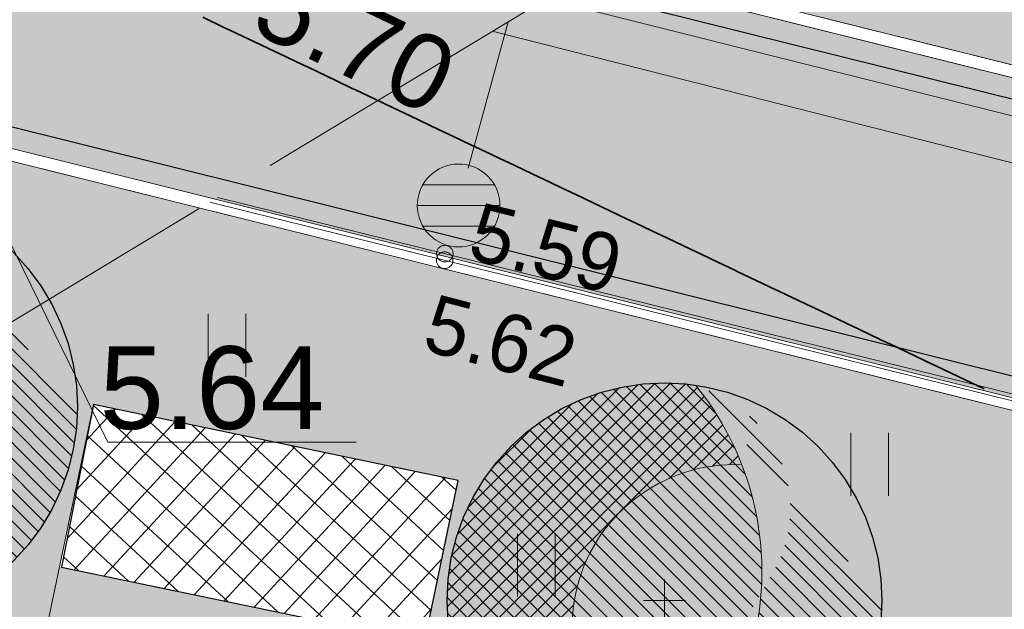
# Model space of a CAD drawing. Header units: metres. Extents: x 538891 to 1080079, y 6588829 to 13178720.
# Tile 530 of 656: x 539889 to 539901, y 6589308 to 6589315. Entities that reach past the tile are written whole.
import ezdxf

# ---------------------------------------------------------------- set-up
doc = ezdxf.new("R2010")
doc.units = ezdxf.units.M
doc.header["$LTSCALE"] = 0.4
doc.linetypes.add('TOOPIIR', pattern=[17.5, 15, -2.500000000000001])
doc.layers.add('GEO', color=7, linetype='Continuous')
doc.layers.add('KOLDE PST', color=7, linetype='Continuous')
doc.styles.add('HK Explorer Book', font='txt')
doc.styles.add('Swis721 Lt BT', font='swissl.ttf')
doc.linetypes.add('-SK-', pattern='A,25,-0.25,-5.975414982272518,["SK",HK Explorer Book,S=3.5,R=0,X=-5.975414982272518,Y=-1.75],-1.274585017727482,25,-7.5', length=65)
doc.linetypes.add('-T-', pattern='A,25,-2,-2.617756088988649,["T",HK Explorer Book,S=3.5,R=0,X=-2.617756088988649,Y=-1.75],-2.882243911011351,25,-7.5', length=65)

# ---------------------------------------------------------------- blocks, each defined once
blk = doc.blocks.new('#9_019061_PP_TL (2D)')
at = {"linetype": 'Continuous', "lineweight": 0, "true_color": 0xd6d6d6}
h = blk.add_hatch(color=254, dxfattribs=at)
h.paths.add_polyline_path([(538956.6193590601, 6589596.41802614), (538956.3989647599, 6589594.93139164), (538955.55674598, 6589591.01676232), (538954.1327321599, 6589584.39795221), (538946.05537983, 6589550.90383911), (538946.13165292, 6589549.477311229), (538946.40056333, 6589548.074283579), (538946.85714852, 6589546.72064797), (538947.4929825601, 6589545.44138472), (538948.29633163, 6589544.26010166), (538949.25237051, 6589543.19859846), (538950.3434562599, 6589542.27646436), (538951.5494536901, 6589541.51071664), (538969.57501774, 6589536.75315713), (538970.39552595, 6589536.52723361), (538971.21104196, 6589536.283905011), (538972.0211965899, 6589536.02328146), (538972.82562312, 6589535.74548096), (538973.6239574, 6589535.450629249), (538974.41583806, 6589535.1388598), (538975.20090662, 6589534.81031375), (538975.97880782, 6589534.46514003), (538985.31473455, 6589530.20311808), (538985.8981604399, 6589529.94423779), (538986.48696187, 6589529.69782825), (538987.08087236, 6589529.46400116), (538987.67962307, 6589529.24286238), (538988.28294297, 6589529.034512), (538988.89055894, 6589528.83904434), (538989.50219595, 6589528.65654789), (538990.1175771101, 6589528.48710525), (539013.92108795, 6589522.20454904), (539014.57692044, 6589522.03665834), (539015.23804937, 6589521.89101471), (539015.90372037, 6589521.76778467), (539016.57317381, 6589521.66710883), (539017.24564573, 6589521.58910209), (539017.9203687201, 6589521.533853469), (539018.59657282, 6589521.50142601), (539019.27348638, 6589521.49185671), (539025.96162609, 6589521.51088948), (539026.83438784, 6589521.50385097), (539027.70678827, 6589521.47777195), (539028.57841202, 6589521.4326647), (539029.4488441, 6589521.3685507), (539030.31767011, 6589521.28546048), (539031.1844764, 6589521.18343359), (539032.04885027, 6589521.06251862), (539032.9103802, 6589520.92277313), (539044.81839483, 6589518.86013548), (539077.29701027, 6589513.2250818), (539077.29612205, 6589513.225235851), (539079.02421934, 6589512.91758629), (539080.74949958, 6589512.59451263), (539082.4718251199, 6589512.25604067), (539084.19105851, 6589511.9021974), (539085.90706257, 6589511.53301107), (539087.61970039, 6589511.14851113), (539089.32883531, 6589510.74872826), (539091.03433096, 6589510.33369436), (539276.90606721, 6589464.22134751), (539339.9936253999, 6589448.57014942), (539463.2277262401, 6589417.997380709), (539592.90629901, 6589386.49671385), (539593.49209626, 6589386.288094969), (539594.02229988, 6589385.96318826), (539594.47412995, 6589385.53595315), (539594.82817383, 6589385.02474557), (539595.06922021, 6589384.4515293), (539595.18691267, 6589383.840932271), (539595.1761946, 6589383.21918845), (539595.03752651, 6589382.61301074), (539593.52625963, 6589378.18230059), (539596.7400267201, 6589377.66405093), (539598.090793, 6589381.52482824), (539598.4094666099, 6589382.21502654), (539598.8526803, 6589382.832673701), (539599.40450341, 6589383.35556723), (539600.04509999, 6589383.7649111), (539600.75144304, 6589384.045990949), (539601.4981421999, 6589384.18870304), (539602.25835649, 6589384.1879174), (539603.0047590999, 6589384.04366227), (539622.83862668, 6589379.225749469), (539623.37004212, 6589379.092801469), (539623.89958709, 6589378.95258846), (539624.42716226, 6589378.805136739), (539624.9526686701, 6589378.65047396), (539625.4760077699, 6589378.488629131), (539625.99708141, 6589378.3196326), (539626.51579186, 6589378.14351607), (539627.03204182, 6589377.96031257), (539648.61442338, 6589370.13449057), (539669.02104417, 6589365.17744832), (539681.01929537, 6589364.91420599), (539681.156174, 6589364.90932643), (539681.29286762, 6589364.900699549), (539681.42927367, 6589364.888331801), (539681.56528977, 6589364.872232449), (539681.70081387, 6589364.85241358), (539681.83574428, 6589364.82889007), (539681.96997973, 6589364.80167956), (539682.1034195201, 6589364.77080249), (539700.86028847, 6589360.15904168), (539822.14262904, 6589329.98520529), (539839.2493774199, 6589325.72921695), (539975.19087125, 6589291.90832948), (539998.09488146, 6589286.210040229), (540004.49806329, 6589284.61699248), (540014.90875727, 6589282.02691567), (540081.53122417, 6589265.45191055), (540091.23903624, 6589263.03937474), (540093.08644646, 6589262.70172835), (540094.9573823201, 6589262.538852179), (540096.83534715, 6589262.55218234), (540098.7037823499, 6589262.74160131), (540100.5462133, 6589263.10543892), (540102.3463947, 6589263.64048709), (540104.08845377, 6589264.34202813), (540105.7570302, 6589265.20387632), (540119.54491084, 6589273.16693413), (540135.0211853, 6589282.10510754), (540150.08071912, 6589290.80259641), (540150.79983188, 6589291.121360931), (540151.56692414, 6589291.29543981), (540152.35318846, 6589291.318295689), (540153.1290974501, 6589291.18907022), (540153.86551258, 6589290.91261637), (540154.53477849, 6589290.499316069), (540155.11176152, 6589289.96469044), (540155.57479363, 6589289.328816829), (540156.315, 6589288.29), (540147.1726425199, 6589305.88626609), (540145.4996302, 6589308.99316915), (540145.7856587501, 6589308.19039577), (540145.9390198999, 6589307.3521012), (540145.95573054, 6589306.500057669), (540145.83535667, 6589305.65639449), (540145.58102465, 6589304.84302333), (540145.19933999, 6589304.081069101), (540144.70021583, 6589303.39032131), (540144.0966168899, 6589302.7887184), (540139.37331842, 6589298.965877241), (540138.75321435, 6589298.47207475), (540138.12535974, 6589297.98816512), (540137.48991238, 6589297.51426996), (540136.84703201, 6589297.0505084), (540136.1968802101, 6589296.596996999), (540135.53962038, 6589296.15384975), (540134.87541775, 6589295.72117803), (540134.2044392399, 6589295.29909061), (540108.4754501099, 6589279.39720579), (540107.332497, 6589278.725243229), (540106.16097061, 6589278.104436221), (540104.96315847, 6589277.535998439), (540103.7414001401, 6589277.02104017), (540102.49808197, 6589276.56056722), (540101.23563238, 6589276.155478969), (540099.95651721, 6589275.806566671), (540098.66323481, 6589275.51451178), (540097.1702847, 6589275.245979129), (540095.6669535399, 6589275.043481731), (540094.1561606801, 6589274.90741288), (540092.64084001, 6589274.83803683), (540091.12393418, 6589274.83548829), (540089.60838894, 6589274.899772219), (540088.0971474, 6589275.03076379), (540086.5931442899, 6589275.2282086), (540086.0127365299, 6589275.33417249), (540071.04459892, 6589278.06687555), (540070.7354442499, 6589278.13348394), (540045.33390995, 6589284.453132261), (540008.50654189, 6589293.61541403), (539981.79656241, 6589300.26059046), (539962.6338178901, 6589305.02809012), (539854.99138972, 6589331.80845238), (539839.26588418, 6589335.72080128), (539795.80243452, 6589346.53407395), (539779.96112543, 6589350.47523361), (539747.85217038, 6589358.4636213), (539745.86378398, 6589358.958312), (539683.74333918, 6589374.41325894), (539643.8005103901, 6589384.115908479), (539626.57290612, 6589388.30072492), (539624.4706958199, 6589388.81138003), (539620.5837311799, 6589389.75557594), (539620.0427497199, 6589389.89098812), (539619.50370868, 6589390.0339292), (539618.96671284, 6589390.18437141), (539618.43186657, 6589390.342285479), (539617.89927383, 6589390.50764075), (539617.36903814, 6589390.680405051), (539616.84126256, 6589390.860544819), (539616.31604968, 6589391.04802504), (539594.78122279, 6589398.90477751), (539574.37465845, 6589403.86180604), (539564.61568274, 6589406.2323923), (539550.3198177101, 6589406.91667554), (539550.20098996, 6589406.923781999), (539550.08236507, 6589406.93371529), (539549.96401027, 6589406.9464698), (539549.84599265, 6589406.96203829), (539549.72837911, 6589406.98041193), (539549.6112363, 6589407.00158031), (539549.49463065, 6589407.02553144), (539549.37862822, 6589407.052251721), (539480.2170212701, 6589423.85253488), (539479.28641654, 6589424.17865721), (539478.43791386, 6589424.68107552), (539477.70451598, 6589425.34024811), (539477.1147486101, 6589426.13053629), (539476.69155091, 6589427.02120158), (539476.45138327, 6589427.97760132), (539476.40358708, 6589428.96253607), (539476.55001905, 6589429.93769713), (539476.92070913, 6589431.41722542), (539476.93729025, 6589431.485579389), (539476.95419614, 6589431.55385376), (539476.9714264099, 6589431.62204699), (539476.98898067, 6589431.69015753), (539477.00685853, 6589431.75818386), (539477.02505957, 6589431.82612442), (539477.0435834, 6589431.89397769), (539477.06242958, 6589431.961742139), (539470.25729833, 6589433.64087184), (539470.21817861, 6589433.479828), (539469.7494416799, 6589431.55018198), (539469.42454196, 6589430.62220847), (539468.92433193, 6589429.775754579), (539468.2681516, 6589429.043551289), (539467.48137403, 6589428.4539113), (539466.5944221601, 6589428.02963468), (539465.64159247, 6589427.787127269), (539464.65972877, 6589427.7357663), (539463.68679757, 6589427.87753778), (539425.88646172, 6589437.25530673), (539382.40752409, 6589445.67583381), (539380.49885629, 6589446.05190841), (539378.5926672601, 6589446.440351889), (539376.68903717, 6589446.84114792), (539374.78804607, 6589447.254279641), (539372.88977389, 6589447.67972969), (539370.99430047, 6589448.11748016), (539369.1017055, 6589448.56751266), (539367.2120685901, 6589449.02980825), (539341.67913904, 6589455.364194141), (539278.59158085, 6589471.015392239), (539243.81345226, 6589479.6433911), (539240.0156879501, 6589480.58556675), (539092.71984464, 6589517.12773908), (539090.9535934, 6589517.5575579), (539089.1835732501, 6589517.97158241), (539087.4099254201, 6589518.36977955), (539085.63279142, 6589518.75211756), (539083.8523130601, 6589519.11856593), (539082.06863241, 6589519.46909542), (539080.28189178, 6589519.80367807), (539078.49223375, 6589520.12228717), (539055.0240151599, 6589524.192231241), (539045.0255156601, 6589525.93903653), (539044.50904631, 6589526.04558546), (539043.99402652, 6589526.15893394), (539043.48054581, 6589526.27906226), (539042.96869341, 6589526.405949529), (539042.45855829, 6589526.539573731), (539041.95022913, 6589526.6799116), (539041.44379426, 6589526.826938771), (539040.93934163, 6589526.98062937), (539020.28307481, 6589533.42304883), (539020.12443118, 6589533.47204631), (539019.96551883, 6589533.52016512), (539019.80634259, 6589533.56740367), (539019.6469073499, 6589533.61376052), (539019.48721798, 6589533.659234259), (539019.32727939, 6589533.70382348), (539019.16709645, 6589533.74752683), (539019.0066741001, 6589533.790342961), (539001.44627373, 6589538.42512996), (539000.92101949, 6589538.55618485), (539000.39241061, 6589538.67297552), (538999.86083439, 6589538.775416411), (538999.32668031, 6589538.86343246), (538998.79033972, 6589538.93695919), (538998.25220558, 6589538.99594272), (538997.71267217, 6589539.04033983), (538997.1721347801, 6589539.07011806), (538990.9006555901, 6589539.33053407), (538989.81956757, 6589539.390088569), (538988.7404874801, 6589539.478881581), (538987.66420594, 6589539.59684812), (538986.59151154, 6589539.74390177), (538985.52319023, 6589539.91993478), (538984.46002475, 6589540.12481817), (538983.40279407, 6589540.358401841), (538982.3522727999, 6589540.62051462), (538976.47726105, 6589542.17113007), (538972.35730031, 6589543.37616975), (538966.36673604, 6589545.17003587), (538965.4460479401, 6589545.54056831), (538964.5533182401, 6589545.97415169), (538963.69285868, 6589546.468692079), (538962.86882505, 6589547.02180097), (538962.08519723, 6589547.630806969), (538961.34575996, 6589548.29276874), (538960.65408453, 6589549.00448917), (538960.0135115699, 6589549.76253082), (538959.5405398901, 6589550.42618734), (538959.1105889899, 6589551.118491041), (538958.7253883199, 6589551.8366572), (538958.3864873, 6589552.57779706), (538958.09524914, 6589553.338929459), (538957.85284531, 6589554.1169928), (538957.66025086, 6589554.90885742), (538957.51824049, 6589555.7113381), (538957.35224053, 6589556.83292421), (538957.2279175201, 6589557.95989145), (538957.1454422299, 6589559.09069169), (538957.1049279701, 6589560.22377155), (538957.10643039, 6589561.35757449), (538957.14994742, 6589562.490543), (538957.23541928, 6589563.6211207), (538957.36272857, 6589564.7477545), (538957.41802208, 6589565.22883611), (538957.47601674, 6589565.70959958), (538957.5367107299, 6589566.19002974), (538957.6001021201, 6589566.67011143), (538957.66618892, 6589567.1498295), (538957.73496905, 6589567.62916883), (538957.80644033, 6589568.10811429), (538957.88060051, 6589568.58665077), (538959.07925321, 6589575.29774537), (538962.06392158, 6589589.12891518), (538963.30953681, 6589594.99819474), (538960.2147567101, 6589595.65498835)])
h.paths.add_polyline_path([(540045.4163160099, 6589280.48987601), (540045.22623295, 6589280.44193988), (540045.0491541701, 6589280.35784145), (540044.8918846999, 6589280.240812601), (540044.76046832, 6589280.09535067), (540044.6599552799, 6589279.92704568), (540044.59420825, 6589279.742365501), (540044.54592218, 6589279.54828188), (540044.51746776, 6589279.35432367), (540044.52739946, 6589279.158541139), (540044.5753356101, 6589278.96845809), (540044.6594340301, 6589278.791379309), (540044.77646289, 6589278.634109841), (540044.92192481, 6589278.50269345), (540045.0902298, 6589278.40218041), (540045.27490997, 6589278.33643337), (540051.09741887, 6589276.88785124), (540051.2913770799, 6589276.85939685), (540051.48715961, 6589276.869328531), (540051.6772426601, 6589276.91726467), (540051.85432145, 6589277.001363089), (540052.0115909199, 6589277.11839194), (540052.1430073, 6589277.26385387), (540052.24352034, 6589277.43215886), (540052.30926737, 6589277.61683904), (540052.35755344, 6589277.81092267), (540052.3860078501, 6589278.00488088), (540052.37607615, 6589278.20066341), (540052.32814001, 6589278.39074646), (540052.24404159, 6589278.56782524), (540052.12701273, 6589278.72509471), (540051.9815507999, 6589278.85651109), (540051.81324582, 6589278.95702413), (540051.62856565, 6589279.022771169), (540045.80605675, 6589280.4713533), (540045.61209854, 6589280.499807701)])
h.paths.add_polyline_path([(540147.29206106, 6589298.63119388), (540147.10115417, 6589298.58665197), (540146.9226052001, 6589298.505721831), (540141.72688054, 6589295.50498104), (540141.5675513, 6589295.39077234), (540141.43356419, 6589295.24767492), (540141.3300685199, 6589295.0811875), (540141.26104157, 6589294.897708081), (540141.229136, 6589294.70428768), (540141.23557793, 6589294.50835933), (540141.2801198, 6589294.317452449), (540141.36104989, 6589294.13890347), (540141.4752585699, 6589293.97957419), (540141.61835597, 6589293.84558704), (540141.7848434, 6589293.742091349), (540141.9683228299, 6589293.67306438), (540142.16174324, 6589293.64115882), (540142.35767161, 6589293.647600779), (540142.5485785, 6589293.69214269), (540142.72712747, 6589293.77307283), (540147.92285212, 6589296.77381361), (540148.08218137, 6589296.888022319), (540148.21616848, 6589297.03111974), (540148.31966415, 6589297.19760716), (540148.3886911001, 6589297.38108658), (540148.42059666, 6589297.57450698), (540148.4141547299, 6589297.77043533), (540148.3696128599, 6589297.96134221), (540148.28868277, 6589298.13989119), (540148.1744741, 6589298.299220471), (540148.03137669, 6589298.43320762), (540147.86488926, 6589298.53670331), (540147.68140984, 6589298.60573027), (540147.4879894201, 6589298.63763584)])
h.paths.add_polyline_path([(539856.18511559, 6589327.59509078), (539856.05014461, 6589327.56525111), (539855.92294231, 6589327.51114804), (539855.80782961, 6589327.43461938), (539855.70871677, 6589327.33826474), (539855.62897058, 6589327.22535719), (539855.57129992, 6589327.099732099), (539855.53766397, 6589326.96565676), (539855.529205, 6589326.827685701), (539855.54621051, 6589326.6905056), (539855.58810284, 6589326.558776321), (539855.65345894, 6589326.4369726), (539855.74005874, 6589326.32923197), (539855.84496053, 6589326.23921428), (539855.9646008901, 6589326.16997734), (539856.69578769, 6589325.84106684), (539857.43316573, 6589325.52628141), (539858.1764624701, 6589325.22573821), (539858.92540284, 6589324.93954846), (539859.6797096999, 6589324.66781807), (539860.43910393, 6589324.410647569), (539861.2033045, 6589324.16813215), (539861.97202864, 6589323.940361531), (539925.82766907, 6589308.05371527), (539926.02162729, 6589308.02526087), (539926.21740982, 6589308.03519256), (539926.40749287, 6589308.08312869), (539926.58457165, 6589308.16722711), (539926.7418411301, 6589308.28425597), (539926.8732575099, 6589308.4297179), (539926.97377055, 6589308.59802288), (539927.0395175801, 6589308.78270306), (539927.0878036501, 6589308.97678669), (539927.11625806, 6589309.1707449), (539927.10632636, 6589309.36652743), (539927.05839022, 6589309.55661048), (539926.9742918, 6589309.73368926), (539926.85726294, 6589309.89095873), (539926.7118010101, 6589310.02237511), (539926.5434960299, 6589310.122888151), (539926.35881586, 6589310.18863519), (539856.4599161, 6589327.578784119), (539856.3232704, 6589327.5996534)])
h.paths.add_polyline_path([(539798.46235621, 6589341.95593746), (539798.32738523, 6589341.9260978), (539798.20018292, 6589341.871994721), (539798.0850702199, 6589341.79546606), (539797.9859573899, 6589341.69911142), (539797.9062112, 6589341.586203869), (539797.84854054, 6589341.460578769), (539797.81490459, 6589341.32650344), (539797.8064456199, 6589341.18853238), (539797.8234511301, 6589341.05135227), (539797.86534346, 6589340.919623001), (539797.9306995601, 6589340.79781927), (539798.01729936, 6589340.690078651), (539798.1222011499, 6589340.60006096), (539798.2418415, 6589340.530824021), (539798.9730283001, 6589340.20191351), (539799.71040635, 6589339.88712809), (539800.45370309, 6589339.58658489), (539801.20264346, 6589339.300395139), (539801.95695032, 6589339.02866474), (539802.71634454, 6589338.771494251), (539803.48054512, 6589338.52897882), (539804.2492692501, 6589338.30120821), (539819.10635365, 6589334.604913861), (539819.31970767, 6589334.57361401), (539819.53506844, 6589334.58453889), (539819.74415979, 6589334.63726865), (539819.93894643, 6589334.72977693), (539820.1119428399, 6589334.85850868), (539820.25650084, 6589335.0185168), (539820.3670651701, 6589335.203652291), (539820.43938695, 6589335.40680046), (539820.4706868, 6589335.620154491), (539820.4597619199, 6589335.83551527), (539820.4070321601, 6589336.04460662), (539820.31452389, 6589336.23939327), (539820.18579215, 6589336.41238968), (539820.02578402, 6589336.5569477), (539819.8406485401, 6589336.667512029), (539819.63750035, 6589336.739833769), (539798.73715672, 6589341.9396308), (539798.6005110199, 6589341.960500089)])
h.paths.add_polyline_path([(539755.28621861, 6589352.67134982), (539755.0961355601, 6589352.623413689), (539754.9190567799, 6589352.53931527), (539754.76178731, 6589352.42228641), (539754.63037092, 6589352.27682448), (539754.52985789, 6589352.10851949), (539754.46411086, 6589351.92383932), (539754.41582479, 6589351.729755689), (539754.38737037, 6589351.53579748), (539754.39730207, 6589351.340014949), (539754.4452382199, 6589351.1499319), (539754.52933664, 6589350.972853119), (539754.6463654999, 6589350.81558365), (539754.79182742, 6589350.68416726), (539754.96013241, 6589350.583654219), (539755.14481258, 6589350.51790718), (539760.96732147, 6589349.06932506), (539761.16127969, 6589349.04087066), (539761.35706222, 6589349.05080234), (539761.54714527, 6589349.098738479), (539761.7242240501, 6589349.1828369), (539761.88149353, 6589349.299865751), (539762.01290991, 6589349.44532769), (539762.11342295, 6589349.613632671), (539762.17916998, 6589349.79831285), (539762.22745605, 6589349.992396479), (539762.25591046, 6589350.186354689), (539762.24597876, 6589350.38213722), (539762.19804262, 6589350.572220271), (539762.1139442, 6589350.74929905), (539761.99691534, 6589350.90656852), (539761.85145341, 6589351.0379849), (539761.68314843, 6589351.13849794), (539761.49846826, 6589351.20424498), (539755.67595936, 6589352.65282711), (539755.48200115, 6589352.681281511)])
h.paths.add_polyline_path([(539642.54214859, 6589380.47636161), (539642.33335267, 6589380.42247396), (539642.1390816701, 6589380.328887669), (539641.96680132, 6589380.19919922), (539641.82313225, 6589380.038392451), (539641.7135956, 6589379.852647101), (539641.64240056, 6589379.6491013), (539641.6122835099, 6589379.4355771), (539641.6244016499, 6589379.22028016), (539641.6782893, 6589379.01148422), (539641.77187558, 6589378.8172132), (539641.9015640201, 6589378.64493282), (539642.06237076, 6589378.50126372), (539642.24811611, 6589378.39172702), (539642.45166196, 6589378.320532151), (539681.4099190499, 6589368.8570483), (539681.54841263, 6589368.83684522), (539681.68824844, 6589368.84272579), (539681.82455682, 6589368.87448524), (539681.9525909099, 6589368.93101758), (539682.06789204, 6589369.01035411), (539682.16644493, 6589369.10973199), (539682.24481755, 6589369.22569047), (539682.30028063, 6589369.35419137), (539682.33090271, 6589369.490759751), (539682.3356174, 6589369.63063972), (539682.3142605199, 6589369.768960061), (539682.26757581, 6589369.90090388), (539682.19718902, 6589370.02187632), (539682.10555132, 6589370.12766463), (539681.99585393, 6589370.214584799), (539681.871917, 6589370.27960997), (539680.2452388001, 6589370.93262274), (539679.45451154, 6589371.235036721), (539678.6587776, 6589371.52401992), (539677.85826492, 6589371.79948907), (539677.05320301, 6589372.0613652), (539676.2438226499, 6589372.309573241), (539675.4303558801, 6589372.54404203), (539674.6130359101, 6589372.76470435), (539673.7920970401, 6589372.97149694), (539642.97096971, 6589380.4583627), (539642.75744552, 6589380.48847976)])
h.paths.add_polyline_path([(539565.66862971, 6589399.15205893), (539565.50140117, 6589399.08893708), (539565.3544343, 6589398.98719972), (539565.23647678, 6589398.85290238), (539565.15454958, 6589398.69403865), (539565.11352915, 6589398.52006429), (539565.11585706, 6589398.34133452), (539565.12791967, 6589398.24727604), (539565.15250473, 6589398.155689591), (539565.1891668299, 6589398.0682345), (539565.23724174, 6589397.986495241), (539565.29585845, 6589397.91195274), (539565.36395496, 6589397.845957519), (539565.44029753, 6589397.78970528), (539565.52350302, 6589397.744215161), (539566.23639982, 6589397.41421289), (539566.95673321, 6589397.100775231), (539567.68411836, 6589396.80406963), (539568.41816667, 6589396.52425461), (539569.15848598, 6589396.26147965), (539569.9046807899, 6589396.015885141), (539570.65635246, 6589395.787602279), (539571.41309941, 6589395.57675303), (539624.03794556, 6589382.79347116), (539624.23205846, 6589382.76609201), (539624.42778294, 6589382.77710851), (539624.61759741, 6589382.82609728), (539624.79420741, 6589382.91117573), (539624.95082591, 6589383.02907432), (539625.08143416, 6589383.17526229), (539625.18101293, 6589383.3441217), (539625.2457357, 6589383.529163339), (539625.29294549, 6589383.72351157), (539625.32032463, 6589383.91762448), (539625.3093081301, 6589384.11334897), (539625.2603193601, 6589384.30316346), (539625.1752409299, 6589384.47977348), (539625.05734235, 6589384.636392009), (539624.9111544, 6589384.76700028), (539624.74229499, 6589384.8665791), (539624.55725331, 6589384.93130171), (539566.02344365, 6589399.14995017), (539565.8461662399, 6589399.17280817)])
h.paths.add_polyline_path([(539480.80800888, 6589419.797377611), (539480.67255731, 6589419.76628876), (539480.54516705, 6589419.710742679), (539480.4302121, 6589419.63264656), (539480.33163948, 6589419.53468185), (539480.2528337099, 6589419.42021222), (539480.19650063, 6589419.29316802), (539480.16457456, 6589419.1579113), (539480.1581514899, 6589419.01908624), (539480.1774520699, 6589418.88145943), (539480.2218135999, 6589418.74975634), (539480.28971293, 6589418.62849903), (539480.3788186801, 6589418.52185094), (539480.4860714, 6589418.43347387), (539480.6077884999, 6589418.36640227), (539481.43060399, 6589418.01681999), (539482.25965203, 6589417.68228682), (539483.09465741, 6589417.36291382), (539483.9353429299, 6589417.05880701), (539484.78142951, 6589416.77006735), (539485.6326362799, 6589416.49679069), (539486.48868066, 6589416.23906775), (539487.34927847, 6589415.99698409), (539515.45534313, 6589409.16964352), (539515.6688673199, 6589409.139526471), (539515.88416424, 6589409.151644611), (539516.09296016, 6589409.20553226), (539516.2872311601, 6589409.29911855), (539516.45951152, 6589409.42880701), (539516.6031805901, 6589409.589613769), (539516.71271724, 6589409.77535913), (539516.78391228, 6589409.97890493), (539516.81402933, 6589410.19242913), (539516.80191119, 6589410.407726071), (539516.74802354, 6589410.616522), (539516.65443726, 6589410.81079303), (539516.52474882, 6589410.98307341), (539516.36394207, 6589411.12674251), (539516.17819673, 6589411.23627921), (539515.97465088, 6589411.30747408), (539481.08437581, 6589419.78279046), (539480.94687099, 6589419.802941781)])
h.paths.add_polyline_path([(539411.5175915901, 6589436.16216309), (539411.37908507, 6589436.12060954), (539411.25112754, 6589436.053247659), (539411.13847578, 6589435.962581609), (539411.04531757, 6589435.85198188), (539410.97511605, 6589435.72555997), (539410.93048078, 6589435.588015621), (539410.91307136, 6589435.444461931), (539410.92353483, 6589435.300235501), (539410.9614822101, 6589435.16069788), (539411.02550281, 6589435.03103635), (539411.1132166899, 6589434.916071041), (539411.22136312, 6589434.82007574), (539411.34592179, 6589434.746619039), (539411.48226222, 6589434.69843145), (539424.5419076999, 6589431.45850421), (539429.39479678, 6589430.25456586), (539429.58877377, 6589430.22623992), (539429.7845496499, 6589430.2363013), (539429.97460088, 6589430.28436333), (539430.15162389, 6589430.36857902), (539430.3088157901, 6589430.485712), (539430.44013578, 6589430.631260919), (539430.5405372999, 6589430.79963243), (539430.60616226, 6589430.98435601), (539430.6543198, 6589431.178471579), (539430.68237501, 6589431.37257976), (539430.6721781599, 6589431.56843964), (539430.62411756, 6589431.758584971), (539430.54002532, 6589431.93576725), (539430.4231071, 6589432.09323216), (539430.27781992, 6589432.224977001), (539430.10970225, 6589432.32597955), (539429.9251628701, 6589432.39238952), (539425.0843034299, 6589433.590980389), (539411.80545508, 6589436.16268312), (539411.66149815, 6589436.17636359)])
at = {"linetype": 'Continuous', "lineweight": 0, "true_color": 0xffdf7f}
h = blk.add_hatch(color=41, dxfattribs=at)
edge = h.paths.add_edge_path()
edge.add_arc((539926.1173855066, 6589309.218217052), 0.8499999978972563, 346.029023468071, 436.0290232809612)
edge.add_line((539926.3226013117, 6589310.043072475), (539856.423701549, 6589327.433221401))
edge.add_arc((539856.2788433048, 6589326.850970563), 0.599999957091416, 76.02901947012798, 160.6290986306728)
edge.add_arc((539856.2788432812, 6589326.850970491), 0.5999999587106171, 160.6290913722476, 245.2291701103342)
edge.add_arc((539873.4275915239, 6589364.013926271), 41.52877771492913, 245.2291622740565, 254.0431318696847)
edge.add_line((539862.0107638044, 6589324.085297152), (539925.8638836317, 6589308.199277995))
edge.add_arc((539926.0690994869, 6589309.024133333), 0.8499999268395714, 256.0290186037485, 346.0290283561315)
edge.add_line((539926.8939548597, 6589308.818917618), (539926.9422409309, 6589309.013001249))
edge.add_line((539926.9422409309, 6589309.013001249), (539926.9422409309, 6589309.013001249))
at = {"color": 1, "linetype": 'Continuous', "lineweight": 9, "true_color": 0xff0000, "flags": 128}
for points in [[(539700.8602884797, 6589360.159041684), (539755.2098669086, 6589346.637408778), (539759.0915395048, 6589345.671687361), (539822.1426290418, 6589329.985205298, -0.3827912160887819), (539826.6391494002, 6589323.3529085), (539832.0244023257, 6589321.551649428), (539832.1235057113, 6589321.847940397, -0.3893505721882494), (539839.2493774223, 6589325.729216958), (539920.0702145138, 6589305.621798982), (539923.9518871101, 6589304.656077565), (539975.1908712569, 6589291.908329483, -0.3473398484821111)], [(539700.8240739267, 6589360.013478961), (539755.1736523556, 6589346.491846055), (539759.0553249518, 6589345.526124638), (539822.1064144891, 6589329.839642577, -0.388878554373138), (539826.472487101, 6589323.25048534), (539832.1190748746, 6589321.361815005), (539832.2655991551, 6589321.799880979, -0.3893262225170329), (539839.2131628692, 6589325.583654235), (539920.0339999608, 6589305.476236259), (539923.9156725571, 6589304.510514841), (539975.1546567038, 6589291.76276676, -0.3541683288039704)]]:
    blk.add_lwpolyline(points, format="xyb", dxfattribs=at)
at = {"color": 254, "linetype": 'Continuous', "lineweight": 9, "true_color": 0xd6d6d6, "flags": 128}
blk.add_lwpolyline([(539927.0878036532, 6589308.976786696, 0.414213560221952), (539926.3588158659, 6589310.188635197), (539856.4599161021, 6589327.578784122, 0.3868712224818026), (539855.5712999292, 6589327.099732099, 0.3868712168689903), (539855.9646008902, 6589326.169977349, 0.03849278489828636), (539861.9720286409, 6589323.940361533), (539925.8276690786, 6589308.053715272, 0.4142136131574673), (539927.0395175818, 6589308.782703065), (539927.0878036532, 6589308.976786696)], format="xyb", close=True, dxfattribs=at)
at = {"color": 1, "linetype": 'Continuous', "lineweight": 9, "true_color": 0xff0000, "flags": 128}
for points in [[(539920.5363069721, 6589311.637217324), (539862.5032392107, 6589326.075265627), (539856.4599161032, 6589327.578784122, 0.3868712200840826), (539855.5712999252, 6589327.099732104, 0.3868712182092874), (539855.9646008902, 6589326.16997735, 0.03849278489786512), (539861.9720286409, 6589323.940361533), (539920.0051601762, 6589309.502297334), (539925.8276690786, 6589308.053715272, 0.4142136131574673), (539927.0395175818, 6589308.782703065), (539927.0878036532, 6589308.976786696, 0.414213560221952), (539926.3588158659, 6589310.188635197)], [(539920.5000924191, 6589311.491654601), (539862.4670246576, 6589325.929702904), (539856.423701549, 6589327.433221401, 0.3868712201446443), (539855.7128086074, 6589327.049979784, 0.3868712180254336), (539856.0274493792, 6589326.306175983, 0.03847716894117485), (539862.0107638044, 6589324.085297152), (539920.0413747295, 6589309.647860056), (539925.8638836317, 6589308.199277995, 0.4142136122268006), (539926.8939548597, 6589308.818917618), (539926.9422409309, 6589309.013001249, 0.4142135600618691), (539926.3226013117, 6589310.043072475), (539920.5000924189, 6589311.491654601)]]:
    blk.add_lwpolyline(points, format="xyb", close=True, dxfattribs=at)
at = {"color": 41, "linetype": 'Continuous', "lineweight": 9, "true_color": 0xffdf7f, "flags": 128}
blk.add_lwpolyline([(539926.9422409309, 6589309.013001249, 0.4142135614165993), (539926.3226013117, 6589310.043072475), (539856.423701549, 6589327.433221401, 0.3868712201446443), (539855.7128086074, 6589327.049979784, 0.3868712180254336), (539856.0274493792, 6589326.306175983, 0.03847716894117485), (539862.0107638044, 6589324.085297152), (539925.8638836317, 6589308.199277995, 0.4142136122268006), (539926.8939548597, 6589308.818917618), (539926.9422409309, 6589309.013001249)], format="xyb", close=True, dxfattribs=at)
at = {"color": 5, "linetype": 'Continuous', "lineweight": 35, "true_color": 0x0000ff, "flags": 128}
blk.add_lwpolyline([(539890.9349379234, 6589315.029766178), (539891.1901090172, 6589314.908526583), (539891.2604729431, 6589314.875094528), (539891.6364384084, 6589314.69646183), (539891.8145046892, 6589314.611857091), (539891.856487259, 6589314.591909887), (539892.1428768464, 6589314.45583743), (539892.2059443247, 6589314.425872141), (539892.5429235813, 6589314.265762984), (539892.7405939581, 6589314.171843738), (539892.7780365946, 6589314.154053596), (539893.0956446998, 6589314.003148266), (539893.1514157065, 6589313.976649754), (539893.4494086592, 6589313.835064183), (539893.6666832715, 6589313.731830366), (539893.6995859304, 6589313.716197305), (539894.0484125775, 6589313.550459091), (539894.0968870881, 6589313.527427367), (539894.3558936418, 6589313.404365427), (539894.5927726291, 6589313.291816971), (539894.621135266, 6589313.278341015), (539895.0011804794, 6589313.097769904), (539895.0423584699, 6589313.07820498), (539895.2623785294, 6589312.973666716), (539895.518862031, 6589312.851803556), (539895.5426846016, 6589312.840484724), (539895.9539484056, 6589312.645080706), (539895.9878298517, 6589312.628982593), (539896.1688633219, 6589312.542968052), (539896.4449514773, 6589312.411790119), (539896.4642339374, 6589312.402628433), (539896.9067163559, 6589312.192391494), (539896.9333012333, 6589312.179760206), (539897.0753480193, 6589312.112269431), (539897.371040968, 6589311.971776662), (539897.385783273, 6589311.964772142), (539897.8594843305, 6589311.739702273), (539897.8787726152, 6589311.73053782), (539897.9818326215, 6589311.681570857), (539898.2971305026, 6589311.531763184), (539898.3073326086, 6589311.526915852), (539898.8122523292, 6589311.287013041), (539898.8242439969, 6589311.281315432), (539898.8883171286, 6589311.250872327), (539899.2232200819, 6589311.091749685), (539899.2288819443, 6589311.089059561), (539899.7650203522, 6589310.834323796), (539899.7697153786, 6589310.832093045), (539899.7948015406, 6589310.820173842), (539900.1493097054, 6589310.651736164), (539900.1504312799, 6589310.65120327), (539900.3780776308, 6589310.543041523)], dxfattribs=at)
at = {"color": 5, "linetype": 'Continuous', "lineweight": 9, "true_color": 0x0000ff, "flags": 128}
blk.add_lwpolyline([(539887.922613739, 6589313.70046092), (539889.78656743, 6589309.89982632), (539892.78656743, 6589309.89982632)], dxfattribs=at)
at = {"color": 41, "linetype": 'Continuous', "lineweight": 9, "true_color": 0xffdf7f}
blk.add_solid([(539888.7922761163, 6589306.430658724), (539889.1970370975, 6589308.389272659), (539893.1991574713, 6589305.519946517), (539893.6039184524, 6589307.478560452)], dxfattribs=at)
at = {"color": 5, "true_color": 0x0000ff, "insert": (539892.5809007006, 6589314.341825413), "char_height": 0.9000000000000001, "attachment_point": 8, "rotation": 334.58617668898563, "line_spacing_factor": 1.004016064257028, "style": 'Swis721 Lt BT'}
blk.add_mtext('5.70', dxfattribs=at)
at = {"color": 5, "true_color": 0x0000ff, "insert": (539889.68656743, 6589310.549826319), "char_height": 1, "attachment_point": 4, "line_spacing_factor": 1.004016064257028, "style": 'Swis721 Lt BT'}
blk.add_mtext('5.64', dxfattribs=at)
blk = doc.blocks.new('KOLDE PST TL')
at = {"color": 7}
blk.add_blockref('#9_019061_PP_TL (2D)', (0, 0), dxfattribs=at)
blk = doc.blocks.new('#13_Kolde pst HP -xref$0$puu 26')
at = {"linetype": 'Continuous', "lineweight": 5, "true_color": 0x5ec967}
h = blk.add_hatch(dxfattribs=at)
h.set_pattern_fill('#13_ANSI31', color=93, style=0, pattern_type=2)
h.set_pattern_definition([(135, (-218818.7906777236, -2639434.544310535), (-0.0942926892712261, -0.09429268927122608), [])])
edge = h.paths.add_edge_path()
edge.add_arc((547044.5836899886, 6598586.706567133), 3.570267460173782, -55.61859943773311, 39.17386661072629, ccw=False)
edge.add_line((547046.5998168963, 6598583.760036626), (547048.2952174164, 6598586.710216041))
edge.add_arc((547046.9766945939, 6598587.467941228), 1.520739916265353, 330.1149936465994, 450.0000107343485)
edge.add_arc((547046.976694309, 6598586.360776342), 2.627904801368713, 90, 180.0000000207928)
edge.add_arc((547046.976694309, 6598586.360776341), 2.627904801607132, 179.9999999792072, 270)
edge.add_arc((547046.976694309, 6598586.360776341), 2.627904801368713, 270, 360.0000000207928)
edge.add_line((547049.6045991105, 6598586.360776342), (547047.3514780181, 6598588.961818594))
at = {"linetype": 'Continuous', "lineweight": 5, "true_color": 0x00cc66}
h = blk.add_hatch(dxfattribs=at)
h.set_pattern_fill('#13_ANSI31_1', color=112, style=0, pattern_type=2)
h.set_pattern_definition([(45, (-218818.7906777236, -2639434.544310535), (-0.09429268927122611, 0.09429268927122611), [])])
edge = h.paths.add_edge_path()
edge.add_arc((547044.5836938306, 6598586.706569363), 3.570263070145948, 21.24914770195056, 39.17387791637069)
edge.add_arc((547046.9766943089, 6598586.360776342), 2.627904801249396, 81.8006951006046, 180.0000000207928)
edge.add_arc((547046.9766942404, 6598586.360776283), 2.627904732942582, 179.9999987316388, 261.754573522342)
edge.add_arc((547044.5836899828, 6598586.70656713), 3.570267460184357, 304.3814007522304, 315.4138937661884)
edge.add_arc((547047.8255859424, 6598586.037062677), 1.965322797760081, 168.331521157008, 249.1605476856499, ccw=False)
edge.add_arc((547047.8255861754, 6598586.037062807), 1.965323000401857, 87.50250971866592, 168.331526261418, ccw=False)
at = {"color": 114, "linetype": 'Continuous', "lineweight": 5, "true_color": 0x00994c}
for p, q in [((547046.976694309, 6598586.106909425), (547046.976694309, 6598586.614643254)), ((547046.7228273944, 6598586.360776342), (547047.2305612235, 6598586.360776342))]:
    blk.add_line(p, q, dxfattribs=at)
at = {"color": 13, "linetype": 'Continuous', "lineweight": 30, "true_color": 0xd8524f, "flags": 128}
blk.add_lwpolyline([(547049.6045991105, 6598586.360776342), (547049.5919450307, 6598586.103196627), (547049.5541046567, 6598585.848097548), (547049.4914424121, 6598585.597935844), (547049.4045617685, 6598585.355120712), (547049.2942994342, 6598585.121990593), (547049.1617172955, 6598584.900790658), (547049.0080921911, 6598584.693651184), (547048.8349036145, 6598584.502567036), (547048.6438194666, 6598584.329378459), (547048.436679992, 6598584.175753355), (547048.2154800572, 6598584.043171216), (547047.9823499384, 6598583.932908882), (547047.7395348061, 6598583.846028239), (547047.489373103, 6598583.783365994), (547047.2342740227, 6598583.74552562), (547046.976694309, 6598583.73287154), (547046.7191145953, 6598583.74552562), (547046.4640155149, 6598583.783365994), (547046.2138538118, 6598583.846028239), (547045.9710386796, 6598583.932908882), (547045.7379085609, 6598584.043171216), (547045.5167086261, 6598584.175753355), (547045.3095691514, 6598584.329378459), (547045.1184850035, 6598584.502567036), (547044.9452964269, 6598584.693651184), (547044.7916713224, 6598584.900790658), (547044.6590891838, 6598585.121990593), (547044.5488268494, 6598585.355120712), (547044.4619462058, 6598585.597935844), (547044.3992839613, 6598585.848097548), (547044.3614435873, 6598586.103196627), (547044.3487895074, 6598586.360776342), (547044.3614435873, 6598586.618356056), (547044.3992839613, 6598586.873455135), (547044.4619462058, 6598587.123616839), (547044.5488268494, 6598587.36643197), (547044.6590891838, 6598587.59956209), (547044.7916713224, 6598587.820762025), (547044.9452964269, 6598588.027901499), (547045.1184850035, 6598588.218985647), (547045.3095691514, 6598588.392174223), (547045.5167086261, 6598588.545799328), (547045.7379085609, 6598588.678381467), (547045.9710386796, 6598588.788643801), (547046.2138538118, 6598588.875524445), (547046.4640155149, 6598588.938186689), (547046.7191145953, 6598588.976027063), (547046.976694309, 6598588.988681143), (547047.2342740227, 6598588.976027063), (547047.489373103, 6598588.938186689), (547047.7395348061, 6598588.875524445), (547047.9823499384, 6598588.788643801), (547048.2154800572, 6598588.678381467), (547048.436679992, 6598588.545799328), (547048.6438194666, 6598588.392174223), (547048.8349036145, 6598588.218985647), (547049.0080921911, 6598588.027901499), (547049.1617172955, 6598587.820762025), (547049.2942994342, 6598587.59956209), (547049.4045617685, 6598587.36643197), (547049.4914424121, 6598587.123616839), (547049.5541046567, 6598586.873455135), (547049.5919450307, 6598586.618356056)], close=True, dxfattribs=at)
at = {"color": 112, "linetype": 'Continuous', "lineweight": 5, "true_color": 0x00cc66, "flags": 128}
for points in [[(547046.5998168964, 6598583.760036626, 0.2098046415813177), (547048.1172568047, 6598586.195964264, 0.2098046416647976), (547047.3514780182, 6598588.961818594)], [(547047.9112263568, 6598588.000519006, 0.3680721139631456), (547045.9008780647, 6598586.434546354, 0.3680721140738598), (547047.1264212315, 6598584.20030945)]]:
    blk.add_lwpolyline(points, format="xyb", dxfattribs=at)
blk = doc.blocks.new('#13_KOLDE TAIM (2D)')
at = {"linetype": 'Continuous', "lineweight": 0, "true_color": 0xc4f877}
blk.add_hatch(color=71, dxfattribs=at).paths.add_polyline_path([(539832.1190748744, 6589321.361815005), (539832.4754020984, 6589322.328006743), (539833.0039050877, 6589323.25519195), (539834.0089285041, 6589324.361396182), (539835.0028203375, 6589325.04420124), (539836.1168920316, 6589325.509115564), (539836.8144547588, 6589325.672957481), (539837.8087901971, 6589325.7567026), (539839.0635233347, 6589325.618802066), (539839.8351943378, 6589325.428899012), (539920.0339999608, 6589305.476236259), (539919.4483028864, 6589303.122053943), (539919.1297435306, 6589301.893716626), (539918.995543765, 6589301.605401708), (539918.7019412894, 6589301.209964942), (539918.3202369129, 6589300.898040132), (539917.8878092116, 6589300.693555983), (539917.140533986, 6589300.615987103), (539916.5153483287, 6589300.701496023), (539897.2099602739, 6589304.691086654), (539893.1991574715, 6589305.519946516), (539894.0206279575, 6589309.435672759), (539889.6148110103, 6589310.351520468), (539888.7922761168, 6589306.430658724), (539873.8320774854, 6589309.523966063), (539865.5864971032, 6589311.378109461), (539860.1255952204, 6589312.827706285), (539855.6483476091, 6589313.940931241), (539850.7515728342, 6589315.338274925), (539842.9982889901, 6589317.736526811), (539837.2565338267, 6589319.643438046)])
at = {"linetype": 'Continuous', "lineweight": 5, "true_color": 0xcc9900}
h = blk.add_hatch(dxfattribs=at)
h.set_pattern_fill('#13_ANSI37-1', color=42, style=0, pattern_type=2)
h.set_pattern_definition([(47.26482788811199, (539891.6235065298, 6589308.914526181), (-0.2332031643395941, 0.2154588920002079), []), (137.2648278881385, (539891.6235065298, 6589308.914526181), (-0.2154588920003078, -0.233203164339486), [])])
h.paths.add_polyline_path([(539893.613584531, 6589307.477531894), (539894.0206279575, 6589309.435672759), (539889.6148110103, 6589310.351520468), (539889.226385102, 6589308.389509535)])
at = {"color": 71, "linetype": 'Continuous', "lineweight": 5, "true_color": 0xc4f877, "flags": 128}
blk.add_lwpolyline([(539839.8351943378, 6589325.428899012), (539920.0339999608, 6589305.476236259), (539919.4483028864, 6589303.122053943), (539919.1297435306, 6589301.893716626), (539918.995543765, 6589301.605401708), (539918.7019412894, 6589301.209964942), (539918.3202369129, 6589300.898040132), (539917.8878092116, 6589300.693555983), (539917.140533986, 6589300.615987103), (539916.5153483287, 6589300.701496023), (539897.2099602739, 6589304.691086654), (539893.1991574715, 6589305.519946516), (539894.0206279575, 6589309.435672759), (539889.6148110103, 6589310.351520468), (539888.7922761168, 6589306.430658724), (539873.8320774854, 6589309.523966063), (539865.5864971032, 6589311.378109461), (539860.1255952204, 6589312.827706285), (539855.6483476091, 6589313.940931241), (539850.7515728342, 6589315.338274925), (539842.9982889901, 6589317.736526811)], dxfattribs=at)
at = {"color": 42, "linetype": 'Continuous', "lineweight": 25, "true_color": 0xcc9900, "flags": 128}
blk.add_lwpolyline([(539893.613584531, 6589307.477531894), (539894.0206279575, 6589309.435672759), (539889.6148110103, 6589310.351520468), (539889.226385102, 6589308.389509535)], close=True, dxfattribs=at)
at = {"color": 92, "true_color": 0x00cc00}
for p in [(-7160.184945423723, -9276.035161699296), (-7150.462321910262, -9278.374091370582)]:
    blk.add_blockref('#13_Kolde pst HP -xref$0$puu 26', p, dxfattribs=at)
blk = doc.blocks.new('Kolde pst Taim')
at = {"color": 13, "true_color": 0xff4646}
blk.add_blockref('#13_KOLDE TAIM (2D)', (0, 0), dxfattribs=at)
blk = doc.blocks.new('#16_Kolde TL (2D)')
at = {"color": 2, "linetype": 'Continuous', "lineweight": 30, "true_color": 0xffff00}
blk.add_line((539918.6749448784, 6589306.226549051), (539839.3097350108, 6589325.971821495), dxfattribs=at)
at = {"color": 7, "linetype": 'Continuous', "lineweight": 30}
blk.add_line((539856.0955521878, 6589325.144749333), (539919.4595935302, 6589309.380408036), dxfattribs=at)
blk = doc.blocks.new('Kolde pst märgistus')
at = {"color": 13, "true_color": 0xff4646}
blk.add_blockref('#16_Kolde TL (2D)', (0, 0), dxfattribs=at)
blk = doc.blocks.new('REKAEV')
at = {"color": 8, "linetype": 'Continuous', "lineweight": 9, "true_color": 0x7d7d7d}
for p, q in [((0.86, 0.5), (-0.86, 0.5)), ((-1, 0), (1, 0)), ((0.86, -0.5), (-0.86, -0.5))]:
    blk.add_line(p, q, dxfattribs=at)
at = {"color": 8, "linetype": 'Continuous', "lineweight": 9, "true_color": 0x7d7d7d, "flags": 128}
blk.add_lwpolyline([(1, 6.123233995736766e-17), (0.9951847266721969, -0.09801714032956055), (0.9807852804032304, -0.1950903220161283), (0.9569403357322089, -0.2902846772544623), (0.9238795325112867, -0.3826834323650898), (0.881921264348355, -0.4713967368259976), (0.8314696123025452, -0.5555702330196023), (0.7730104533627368, -0.6343932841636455), (0.7071067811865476, -0.7071067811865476), (0.6343932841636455, -0.773010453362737), (0.5555702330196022, -0.8314696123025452), (0.4713967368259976, -0.881921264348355), (0.3826834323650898, -0.9238795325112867), (0.2902846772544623, -0.9569403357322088), (0.1950903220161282, -0.9807852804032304), (0.0980171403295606, -0.9951847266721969), (0, -1), (-0.0980171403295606, -0.9951847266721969), (-0.1950903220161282, -0.9807852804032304), (-0.2902846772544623, -0.9569403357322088), (-0.3826834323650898, -0.9238795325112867), (-0.4713967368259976, -0.881921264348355), (-0.5555702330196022, -0.8314696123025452), (-0.6343932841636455, -0.773010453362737), (-0.7071067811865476, -0.7071067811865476), (-0.7730104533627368, -0.6343932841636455), (-0.8314696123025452, -0.5555702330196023), (-0.881921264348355, -0.4713967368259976), (-0.9238795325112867, -0.3826834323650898), (-0.9569403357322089, -0.2902846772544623), (-0.9807852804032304, -0.1950903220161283), (-0.9951847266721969, -0.09801714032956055), (-1, 6.123233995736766e-17), (-0.9951847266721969, 0.09801714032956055), (-0.9807852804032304, 0.1950903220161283), (-0.9569403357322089, 0.2902846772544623), (-0.9238795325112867, 0.3826834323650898), (-0.881921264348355, 0.4713967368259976), (-0.8314696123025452, 0.5555702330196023), (-0.7730104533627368, 0.6343932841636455), (-0.7071067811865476, 0.7071067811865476), (-0.6343932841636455, 0.773010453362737), (-0.5555702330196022, 0.8314696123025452), (-0.4713967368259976, 0.881921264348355), (-0.3826834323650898, 0.9238795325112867), (-0.2902846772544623, 0.9569403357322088), (-0.1950903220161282, 0.9807852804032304), (-0.0980171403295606, 0.9951847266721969), (0, 1), (0.0980171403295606, 0.9951847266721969), (0.1950903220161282, 0.9807852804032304), (0.2902846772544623, 0.9569403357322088), (0.3826834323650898, 0.9238795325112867), (0.4713967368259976, 0.881921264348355), (0.5555702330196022, 0.8314696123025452), (0.6343932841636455, 0.773010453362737), (0.7071067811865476, 0.7071067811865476), (0.7730104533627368, 0.6343932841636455), (0.8314696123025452, 0.5555702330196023), (0.881921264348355, 0.4713967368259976), (0.9238795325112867, 0.3826834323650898), (0.9569403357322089, 0.2902846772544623), (0.9807852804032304, 0.1950903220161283), (0.9951847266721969, 0.09801714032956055)], close=True, dxfattribs=at)
blk = doc.blocks.new('HEIN')
at = {"color": 7, "linetype": 'Continuous', "lineweight": 9}
for p, q in [((-0.4550559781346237, 0.7611157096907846), (-0.4550559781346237, -0.7611157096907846)), ((0.4550559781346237, 0.7611157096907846), (0.4550559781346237, -0.7611157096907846))]:
    blk.add_line(p, q, dxfattribs=at)

msp = doc.modelspace()

# ---------------------------------------------------------------- linework, layer by layer
at = {"layer": 'GEO', "color": 8, "linetype": '-SK-', "lineweight": 9, "true_color": 0x7d7d7d}
msp.add_line((539894.1431520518, 6589313.205863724), (539894.6240553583, 6589314.976409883), dxfattribs=at)
at = {"layer": 'GEO', "color": 8, "linetype": 'TOOPIIR', "lineweight": 9, "true_color": 0x7d7d7d, "flags": 128}
msp.add_lwpolyline([(540009.7280345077, 6589274.939604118), (540007.9291450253, 6589283.628887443), (539999.961, 6589296.693), (539999.0027682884, 6589310.491391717), (539982.048, 6589315.103), (539968.23, 6589319.624), (539923.006172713, 6589331.389807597), (539909.1598071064, 6589323.759735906), (539879.4137378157, 6589305.78547293), (539866.718, 6589299.632), (539825.4890467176, 6589273.610598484), (539801.0361797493, 6589257.556609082), (539784.2600934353, 6589247.589196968), (539791.917, 6589237.292), (539811.160189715, 6589201.849662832), (539830.4326942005, 6589165.987531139), (539829.9209354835, 6589164.703339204), (539851.006, 6589125.569), (539858.994, 6589114.02), (539868.4599999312, 6589099.016188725), (539872.4814143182, 6589092.35170196), (539891.3709905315, 6589065.896453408), (539936.740859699, 6588993.170603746), (540012.9109899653, 6589042.288086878), (540056.8357888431, 6589068.412823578), (540079.5426648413, 6589082.415092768), (540055.254, 6589125.213500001), (540035.0560077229, 6589162.529327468), (540031.7637023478, 6589169.187654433), (540025.6589628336, 6589166.03466622), (540017.2916233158, 6589182.414142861), (540021.5536666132, 6589185.025433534), (540011.9444963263, 6589204.464162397), (539991.9087730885, 6589243.896188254), (540003.1152042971, 6589249.637540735), (540014.0907491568, 6589246.600206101), (540015.6053202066, 6589252.813810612), (540016.68564404, 6589258.043594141), (540013.7460208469, 6589258.774865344), (540014.554, 6589261.666), (540015.7891492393, 6589267.04771401), (540013.1292908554, 6589268.03191734), (540010.9042209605, 6589270.192572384)], close=True, dxfattribs=at)
at = {"layer": 'GEO', "color": 8, "linetype": '-T-', "lineweight": 9, "true_color": 0x7d7d7d, "flags": 128}
for points in [[(539895.0807936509, 6589315.252397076), (539903.1286463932, 6589313.237414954), (539907.2900766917, 6589312.26271238), (539918.9586734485, 6589309.470771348), (539930.593283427, 6589306.482204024), (539942.1325241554, 6589303.25524688), (539953.755347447, 6589300.15700242), (539965.4084145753, 6589297.250589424), (539977.0606496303, 6589294.411773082), (539987.3507892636, 6589291.957032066), (539988.7242023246, 6589291.629400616), (540000.4172461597, 6589288.727444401), (540005.592307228, 6589287.460232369)], [(539894.4324086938, 6589314.860606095), (539902.3683927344, 6589312.851710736), (539906.7040323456, 6589311.793567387), (539918.421088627, 6589308.992370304), (539930.0627326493, 6589306.092163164), (539941.644260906, 6589302.871821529), (539953.2274327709, 6589299.76552944), (539964.859127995, 6589296.849104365), (539976.5544110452, 6589294.039251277), (539987.6715746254, 6589291.321995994), (539999.8907297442, 6589288.311312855), (540005.9671577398, 6589286.845649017)]]:
    msp.add_lwpolyline(points, dxfattribs=at)
at = {"layer": 'GEO', "color": 8, "linetype": 'Continuous', "lineweight": 9, "true_color": 0x7d7d7d, "flags": 128}
msp.add_lwpolyline([(539891.0197076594, 6589312.798458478), (539903.632, 6589309.677), (539903.666, 6589309.755), (539891.1118942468, 6589312.854162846)], dxfattribs=at)
for points in [[(539893.958, 6589312.096), (539893.9575184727, 6589312.086198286), (539893.9560785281, 6589312.076490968), (539893.9536940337, 6589312.066971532), (539893.9503879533, 6589312.057731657), (539893.9461921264, 6589312.048860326), (539893.9411469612, 6589312.040442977), (539893.9353010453, 6589312.032560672), (539893.9287106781, 6589312.025289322), (539893.9214393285, 6589312.018698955), (539893.9135570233, 6589312.012853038), (539893.9051396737, 6589312.007807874), (539893.8962683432, 6589312.003612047), (539893.8870284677, 6589312.000305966), (539893.8775090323, 6589311.997921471), (539893.8678017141, 6589311.996481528), (539893.858, 6589311.996), (539893.8481982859, 6589311.996481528), (539893.8384909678, 6589311.997921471), (539893.8289715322, 6589312.000305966), (539893.8197316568, 6589312.003612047), (539893.8108603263, 6589312.007807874), (539893.8024429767, 6589312.012853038), (539893.7945606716, 6589312.018698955), (539893.7872893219, 6589312.025289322), (539893.7806989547, 6589312.032560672), (539893.7748530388, 6589312.040442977), (539893.7698078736, 6589312.048860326), (539893.7656120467, 6589312.057731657), (539893.7623059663, 6589312.066971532), (539893.7599214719, 6589312.076490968), (539893.7584815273, 6589312.086198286), (539893.758, 6589312.096), (539893.7584815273, 6589312.105801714), (539893.7599214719, 6589312.115509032), (539893.7623059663, 6589312.125028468), (539893.7656120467, 6589312.134268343), (539893.7698078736, 6589312.143139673), (539893.7748530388, 6589312.151557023), (539893.7806989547, 6589312.159439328), (539893.7872893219, 6589312.166710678), (539893.7945606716, 6589312.173301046), (539893.8024429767, 6589312.179146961), (539893.8108603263, 6589312.184192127), (539893.8197316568, 6589312.188387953), (539893.8289715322, 6589312.191694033), (539893.8384909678, 6589312.194078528), (539893.8481982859, 6589312.195518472), (539893.858, 6589312.196), (539893.8678017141, 6589312.195518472), (539893.8775090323, 6589312.194078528), (539893.8870284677, 6589312.191694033), (539893.8962683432, 6589312.188387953), (539893.9051396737, 6589312.184192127), (539893.9135570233, 6589312.179146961), (539893.9214393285, 6589312.173301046), (539893.9287106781, 6589312.166710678), (539893.9353010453, 6589312.159439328), (539893.9411469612, 6589312.151557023), (539893.9461921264, 6589312.143139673), (539893.9503879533, 6589312.134268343), (539893.9536940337, 6589312.125028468), (539893.9560785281, 6589312.115509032), (539893.9575184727, 6589312.105801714)], [(539893.959, 6589312.176), (539893.9585184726, 6589312.166198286), (539893.957078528, 6589312.156490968), (539893.9546940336, 6589312.146971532), (539893.9513879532, 6589312.137731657), (539893.9471921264, 6589312.128860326), (539893.9421469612, 6589312.120442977), (539893.9363010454, 6589312.112560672), (539893.929710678, 6589312.105289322), (539893.9224393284, 6589312.098698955), (539893.9145570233, 6589312.092853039), (539893.9061396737, 6589312.087807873), (539893.8972683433, 6589312.083612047), (539893.8880284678, 6589312.080305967), (539893.8785090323, 6589312.077921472), (539893.868801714, 6589312.076481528), (539893.859, 6589312.076), (539893.849198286, 6589312.076481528), (539893.8394909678, 6589312.077921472), (539893.8299715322, 6589312.080305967), (539893.8207316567, 6589312.083612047), (539893.8118603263, 6589312.087807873), (539893.8034429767, 6589312.092853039), (539893.7955606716, 6589312.098698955), (539893.7882893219, 6589312.105289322), (539893.7816989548, 6589312.112560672), (539893.7758530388, 6589312.120442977), (539893.7708078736, 6589312.128860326), (539893.7666120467, 6589312.137731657), (539893.7633059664, 6589312.146971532), (539893.760921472, 6589312.156490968), (539893.7594815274, 6589312.166198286), (539893.759, 6589312.176), (539893.7594815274, 6589312.185801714), (539893.760921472, 6589312.195509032), (539893.7633059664, 6589312.205028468), (539893.7666120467, 6589312.214268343), (539893.7708078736, 6589312.223139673), (539893.7758530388, 6589312.231557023), (539893.7816989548, 6589312.239439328), (539893.7882893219, 6589312.246710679), (539893.7955606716, 6589312.253301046), (539893.8034429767, 6589312.259146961), (539893.8118603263, 6589312.264192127), (539893.8207316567, 6589312.268387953), (539893.8299715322, 6589312.271694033), (539893.8394909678, 6589312.274078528), (539893.849198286, 6589312.275518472), (539893.859, 6589312.276), (539893.868801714, 6589312.275518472), (539893.8785090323, 6589312.274078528), (539893.8880284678, 6589312.271694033), (539893.8972683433, 6589312.268387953), (539893.9061396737, 6589312.264192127), (539893.9145570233, 6589312.259146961), (539893.9224393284, 6589312.253301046), (539893.929710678, 6589312.246710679), (539893.9363010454, 6589312.239439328), (539893.9421469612, 6589312.231557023), (539893.9471921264, 6589312.223139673), (539893.9513879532, 6589312.214268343), (539893.9546940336, 6589312.205028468), (539893.957078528, 6589312.195509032), (539893.9585184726, 6589312.185801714)]]:
    msp.add_lwpolyline(points, close=True, dxfattribs=at)

# ---------------------------------------------------------------- block references
at = {"layer": 'GEO', "color": 8, "true_color": 0x7d7d7d, "xscale": 0.5, "yscale": 0.5, "zscale": 0.5}
for name, p in [('REKAEV', (539894.026, 6589312.757)), ('HEIN', (539891.2277511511, 6589311.068198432)), ('HEIN', (539898.9941510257, 6589309.631176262)), ('HEIN', (539894.967140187, 6589308.409720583))]:
    msp.add_blockref(name, p, dxfattribs=at)
at = {"layer": 'KOLDE PST', "color": 7}
for name in ['KOLDE PST TL', 'Kolde pst märgistus', 'Kolde pst Taim']:
    msp.add_blockref(name, (0, 0), dxfattribs=at)

# ---------------------------------------------------------------- texts
at = {"layer": 'GEO', "color": 8, "true_color": 0x7d7d7d, "char_height": 0.7, "attachment_point": 7, "line_spacing_factor": 0.25, "style": 'HK Explorer Book'}
for s, insert, rotation in [(' 5.59', (539893.8590000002, 6589312.176), 346.0879061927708), (' 5.62', (539893.3118755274, 6589311.072501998), 345.4157360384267)]:
    msp.add_mtext(s, dxfattribs=dict(at, insert=insert, rotation=rotation))

doc.saveas('drawing.dxf')
